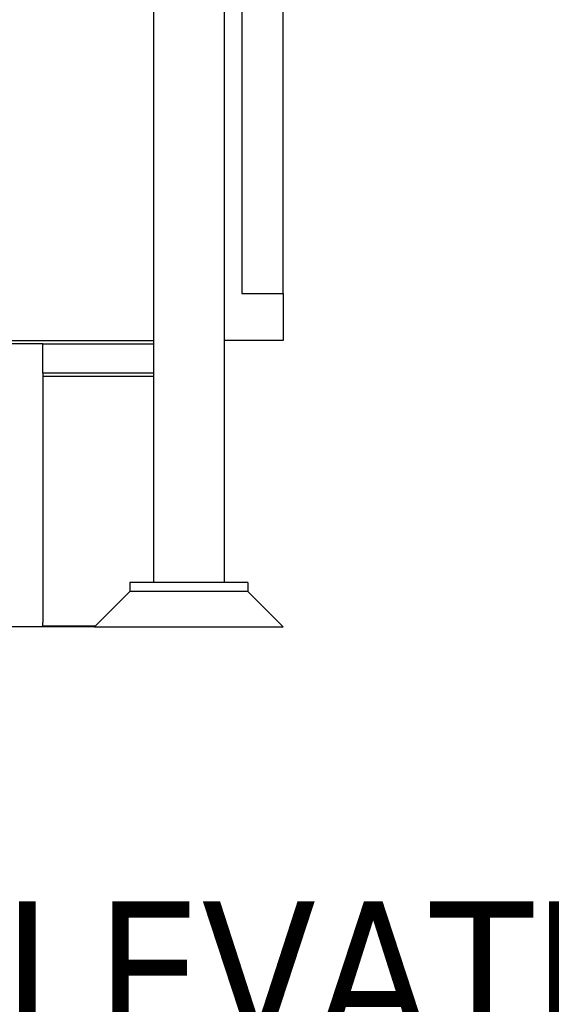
# Model space of a CAD drawing. Header units: inches. Extents: x 24 to 1128, y -94 to 748.
# Tile 477 of 573: x 960 to 983, y 111 to 153. Entities that reach past the tile are written whole.
import ezdxf

# ---------------------------------------------------------------- set-up
doc = ezdxf.new("R2010")
doc.units = ezdxf.units.IN
doc.header["$LTSCALE"] = 32
doc.header["$MEASUREMENT"] = 0
doc.layers.add('Symbol (ANSI)', color=7, linetype='Continuous', lineweight=25)
doc.layers.add('Visible (ANSI)', color=7, linetype='Continuous', lineweight=30)
doc.styles.add('Label Text (ANSI)', font='tahomabd.ttf')

msp = doc.modelspace()

# ---------------------------------------------------------------- linework, layer by layer
at = {"layer": 'Visible (ANSI)'}
for p, q in [((971.37916, 141.63562), (971.37916, 259.33987)), ((965.87916, 228.6719), (965.87916, 129.37612)), ((968.87916, 228.6719), (968.87916, 129.37612)), ((969.62916, 194.25112), (969.62916, 141.63562)), ((969.62916, 141.63562), (971.37916, 141.63562)), ((971.37916, 141.63562), (971.37916, 139.63562)), ((961.19166, 139.50112), (956.99854, 139.50112)), ((961.19166, 139.50112), (957.67086, 139.50112)), ((958.91632, 139.63562), (965.87916, 139.63562)), ((961.19166, 139.50112), (965.87916, 139.50112)), ((961.19166, 138.25112), (961.19166, 139.50112)), ((971.37916, 139.63562), (968.87916, 139.63562)), ((961.19166, 138.25112), (961.19166, 138.11331)), ((965.87916, 138.25112), (961.19166, 138.25112)), ((961.19166, 138.11331), (961.19166, 127.71272)), ((965.87916, 138.11331), (961.19166, 138.11331)), ((964.87916, 129.00112), (963.37916, 127.50112)), ((969.87916, 129.37612), (964.87916, 129.37612)), ((964.87916, 129.37612), (964.87916, 129.00112)), ((969.87916, 129.00112), (964.87916, 129.00112)), ((969.87916, 129.00112), (964.87916, 129.00112)), ((969.87916, 129.37612), (969.87916, 129.00112)), ((969.87916, 129.00112), (971.37916, 127.50112)), ((961.19166, 127.50112), (900.83416, 127.50112)), ((961.19166, 127.50112), (961.19166, 127.68854)), ((961.19166, 127.53942), (963.41746, 127.53942)), ((963.37916, 127.50112), (961.19166, 127.50112)), ((963.37916, 127.50112), (971.37916, 127.50112))]:
    msp.add_line(p, q, dxfattribs=at)
msp.add_arc((961.36666, 127.68854), 0.175, 172.060279, 180, dxfattribs=at)

# ---------------------------------------------------------------- texts
at = {"layer": 'Symbol (ANSI)', "insert": (933.53996, 109.72586), "char_height": 6.0159999, "attachment_point": 7, "style": 'Label Text (ANSI)'}
msp.add_mtext('REAR ELEVATION', dxfattribs=at)

doc.saveas('drawing.dxf')
